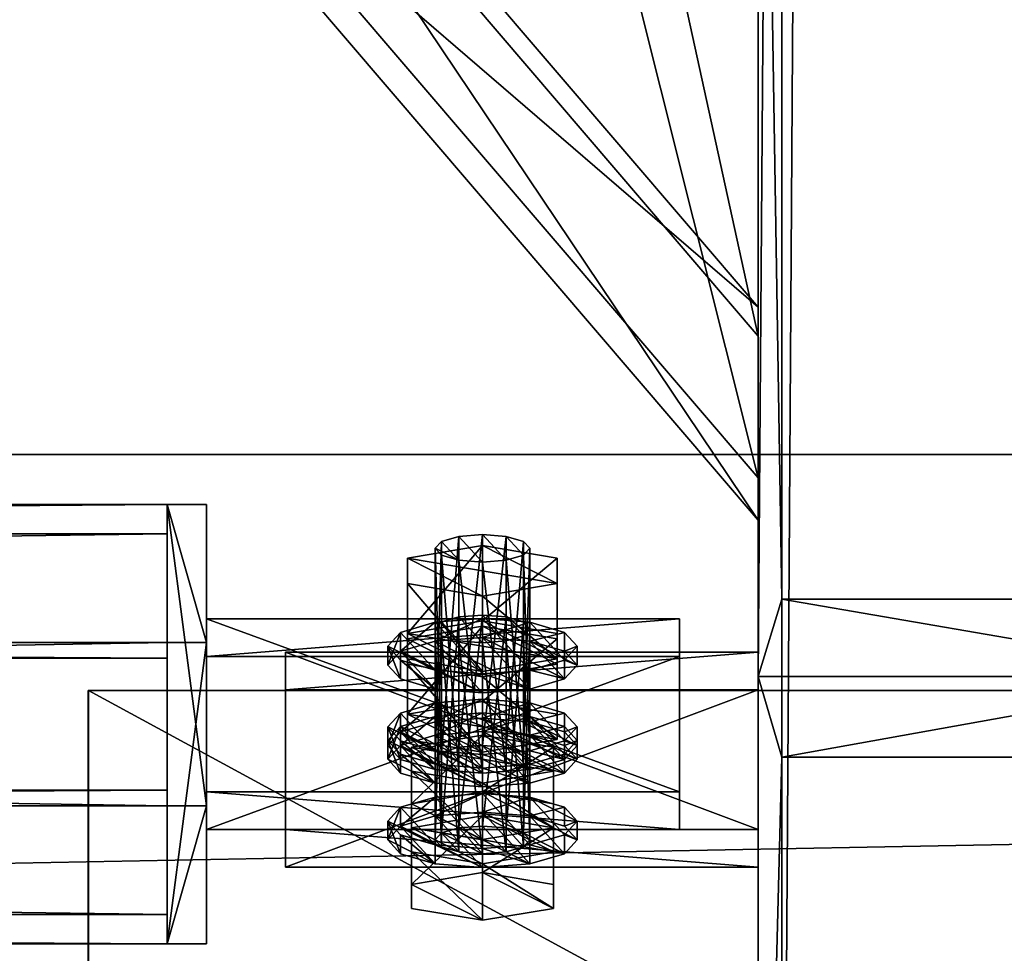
# Model space of a CAD drawing. Header units: millimetres. Extents: x 60485 to 71303, y 100 to 16900.
# Tile 288 of 656: x 68276 to 68401, y 237 to 355. Entities that reach past the tile are written whole.
import ezdxf

# ---------------------------------------------------------------- set-up
doc = ezdxf.new("R2010")
doc.units = ezdxf.units.MM
for name, color, linetype in [('1', 7, 'Continuous'), ('13', 7, 'Continuous'), ('21', 7, 'Continuous'), ('3', 7, 'Continuous'), ('4', 7, 'Continuous'), ('6', 7, 'Continuous'), ('99', 7, 'Continuous')]:
    doc.layers.add(name, color=color, linetype=linetype)

msp = doc.modelspace()

# ---------------------------------------------------------------- meshes
at = {"layer": '1', "color": 7}
mesh = msp.add_polyface(dxfattribs=at)
corners = [(70999.99, 100, 2950), (70999.99, 100, 0), (60499.99, 100, 0), (60499.99, 100, 2950), (70999.99, 300, 0), (60499.99, 300, 0), (70999.99, 300, 2950), (60499.99, 300, 2950)]
mesh.append_faces([[corners[k] for k in face] for face in [(0, 2, 3, 3), (1, 5, 2, 2), (4, 7, 5, 5), (6, 3, 7, 7), (1, 6, 4, 4), (3, 5, 7, 7)]], dxfattribs={"vtx0": -1, "color": 7})
mesh.append_faces([[corners[k] for k in face] for face in [(0, 1, 2, 2), (1, 4, 5, 5), (4, 6, 7, 7), (6, 0, 3, 3), (1, 0, 6, 6), (3, 2, 5, 5)]], dxfattribs={"vtx2": -1, "vtx3": -1, "color": 7})
at = {"layer": '13', "color": 7}
mesh = msp.add_polyface(dxfattribs=at)
corners = [(68335, 289.85, 2992.79), (68332, 262.84, 2985.37), (68335, 263.07, 2984.6), (68332, 289.61, 2993.56), (68329.8, 262.19, 2987.47), (68329.8, 288.97, 2995.66), (68329, 261.32, 2990.34), (68329, 288.09, 2998.53), (68329.8, 260.44, 2993.21), (68329.8, 287.22, 3001.4), (68332, 259.8, 2995.31), (68332, 286.57, 3003.5), (68335, 286.34, 3004.27), (68335, 259.56, 2996.08), (68335, 267.22, 2979.6), (68329, 266.75, 2981.13), (68329, 264.36, 2980.4), (68335, 264.83, 2978.87), (68324.61, 265.46, 2985.33), (68324.61, 263.07, 2984.6), (68329, 260.67, 3001.01), (68323, 263.71, 2991.07), (68335, 260.2, 3002.55), (68324.61, 273.91, 3000.46), (68329, 272.62, 3004.66), (68329, 270.23, 3003.93), (68324.61, 271.52, 2999.73), (68335, 272.15, 3006.2), (68335, 269.76, 3005.47), (68341, 270.23, 3003.93), (68329, 276.31, 2984.06), (68324.61, 275.03, 2988.26), (68335, 279.61, 3026.26), (68332, 279.38, 3027.03), (68332, 252.6, 3018.84), (68329.8, 278.74, 3029.13), (68329.8, 251.96, 3020.94), (68329, 277.86, 3032), (68329, 251.08, 3023.81), (68335, 278.2, 3020.63), (68325.5, 276.6, 3025.88), (68325.5, 267.03, 3022.95), (68335, 268.64, 3017.71), (68325.5, 273.39, 3036.37), (68325.5, 263.83, 3033.44), (68335, 271.78, 3041.61), (68335, 262.22, 3038.69), (68344.5, 263.83, 3033.44), (68335, 268.94, 3016.72), (68329, 268.47, 3018.26), (68329, 266.08, 3017.53), (68335, 266.55, 3015.99), (68324.61, 267.18, 3022.46), (68324.61, 264.79, 3021.73), (68323, 265.43, 3028.2), (68323, 263.04, 3027.47), (68329, 262.39, 3038.14), (68335, 261.92, 3039.67), (68341, 260, 3037.4)]
mesh.append_faces([[corners[k] for k in face] for face in [(0, 1, 2, 2), (3, 4, 1, 1), (5, 6, 4, 4), (7, 8, 6, 6), (9, 10, 8, 8), (11, 13, 10, 10), (14, 16, 17, 17), (15, 19, 16, 16), (23, 25, 26, 26), (24, 28, 25, 25), (39, 41, 42, 42), (40, 44, 41, 41), (43, 46, 44, 44), (46, 41, 44, 44), (48, 50, 51, 51), (49, 53, 50, 50), (52, 55, 53, 53)]], dxfattribs={"vtx0": -1, "color": 7})
mesh.append_faces([[corners[k] for k in face] for face in [(29, 30, 28, 28), (28, 31, 25, 25), (25, 31, 26, 26), (47, 41, 46, 46)]], dxfattribs={"vtx0": -1, "vtx1": -1, "color": 7})
mesh.append_faces([[corners[k] for k in face] for face in [(20, 21, 18, 18), (22, 18, 15, 15), (22, 15, 14, 14), (47, 42, 41, 41), (56, 54, 52, 52), (56, 52, 49, 49), (57, 49, 48, 48), (58, 51, 50, 50)]], dxfattribs={"vtx0": -1, "vtx2": -1, "vtx3": -1, "color": 7})
mesh.append_faces([[corners[k] for k in face] for face in [(11, 12, 13, 13), (14, 15, 16, 16), (15, 18, 19, 19), (23, 24, 25, 25), (24, 27, 28, 28), (32, 33, 34, 34), (33, 35, 36, 36), (35, 37, 38, 38), (39, 40, 41, 41), (40, 43, 44, 44), (43, 45, 46, 46), (48, 49, 50, 50), (49, 52, 53, 53), (52, 54, 55, 55)]], dxfattribs={"vtx2": -1, "vtx3": -1, "color": 7})
mesh = msp.add_polyface(dxfattribs=at)
corners = [(68335, 289.85, 2992.79), (68332, 289.61, 2993.56), (68332, 262.84, 2985.37), (68329.8, 288.97, 2995.66), (68329.8, 262.19, 2987.47), (68329, 288.09, 2998.53), (68329, 261.32, 2990.34), (68329.8, 287.22, 3001.4), (68329.8, 260.44, 2993.21), (68332, 286.57, 3003.5), (68332, 259.8, 2995.31), (68335, 286.34, 3004.27), (68335, 288.43, 2987.16), (68325.5, 286.83, 2992.41), (68325.5, 277.27, 2989.48), (68335, 278.87, 2984.24), (68325.5, 283.62, 3002.9), (68325.5, 274.06, 2999.97), (68335, 282.02, 3008.14), (68335, 272.45, 3005.22), (68344.5, 283.62, 3002.9), (68344.5, 274.06, 2999.97), (68335, 279.17, 2983.25), (68329, 278.7, 2984.79), (68329, 276.31, 2984.06), (68335, 276.78, 2982.52), (68324.61, 277.42, 2988.99), (68324.61, 275.03, 2988.26), (68323, 275.66, 2994.73), (68323, 273.27, 2994), (68324.61, 273.91, 3000.46), (68324.61, 271.52, 2999.73), (68329, 272.62, 3004.66), (68335, 272.15, 3006.2), (68341, 270.23, 3003.93), (68335, 269.76, 3005.47), (68329.8, 278.74, 3029.13), (68329.8, 276.98, 3034.87), (68329, 277.86, 3032), (68332, 276.34, 3036.97), (68332, 279.38, 3027.03), (68335, 276.11, 3037.74), (68335, 279.61, 3026.26), (68325.5, 276.6, 3025.88), (68335, 271.78, 3041.61), (68325.5, 273.39, 3036.37), (68335, 278.2, 3020.63)]
mesh.append_faces([[corners[k] for k in face] for face in [(5, 9, 7, 7), (12, 14, 15, 15), (13, 17, 14, 14), (16, 19, 17, 17), (13, 18, 16, 16), (19, 14, 17, 17), (22, 24, 25, 25), (23, 27, 24, 24), (26, 29, 27, 27), (28, 31, 29, 29), (28, 32, 30, 30), (31, 27, 29, 29), (36, 37, 38, 38), (43, 44, 45, 45)]], dxfattribs={"vtx0": -1, "color": 7})
mesh.append_faces([[corners[k] for k in face] for face in [(9, 1, 11, 11), (32, 23, 33, 33), (37, 36, 39, 39), (39, 40, 41, 41)]], dxfattribs={"vtx0": -1, "vtx1": -1, "color": 7})
mesh.append_faces([[corners[k] for k in face] for face in [(9, 5, 3, 3), (9, 3, 1, 1), (11, 1, 0, 0), (20, 13, 12, 12), (21, 15, 14, 14), (32, 28, 26, 26), (32, 26, 23, 23), (33, 23, 22, 22), (34, 25, 24, 24), (35, 24, 27, 27), (39, 36, 40, 40), (41, 40, 42, 42), (44, 43, 46, 46)]], dxfattribs={"vtx0": -1, "vtx2": -1, "vtx3": -1, "color": 7})
mesh.append_faces([[corners[k] for k in face] for face in [(0, 1, 2, 2), (1, 3, 4, 4), (3, 5, 6, 6), (5, 7, 8, 8), (7, 9, 10, 10), (12, 13, 14, 14), (13, 16, 17, 17), (16, 18, 19, 19), (22, 23, 24, 24), (23, 26, 27, 27), (26, 28, 29, 29), (28, 30, 31, 31)]], dxfattribs={"vtx2": -1, "vtx3": -1, "color": 7})
mesh = msp.add_polyface(dxfattribs=at)
corners = [(68335, 286.34, 3004.27), (68338, 286.57, 3003.5), (68338, 259.8, 2995.31), (68340.2, 287.22, 3001.4), (68340.2, 260.44, 2993.21), (68341, 288.09, 2998.53), (68341, 261.32, 2990.34), (68340.2, 288.97, 2995.66), (68340.2, 262.19, 2987.47), (68338, 289.61, 2993.56), (68338, 262.84, 2985.37), (68335, 289.85, 2992.79), (68335, 263.07, 2984.6), (68335, 282.02, 3008.14), (68344.5, 283.62, 3002.9), (68344.5, 274.06, 2999.97), (68335, 272.45, 3005.22), (68344.5, 286.83, 2992.41), (68344.5, 277.27, 2989.48), (68335, 288.43, 2987.16), (68335, 278.87, 2984.24), (68325.5, 286.83, 2992.41), (68325.5, 277.27, 2989.48), (68345.39, 273.91, 3000.46), (68347, 275.66, 2994.73), (68347, 273.27, 2994), (68345.39, 277.42, 2988.99), (68345.39, 275.03, 2988.26), (68341, 278.7, 2984.79), (68341, 276.31, 2984.06), (68335, 279.17, 2983.25), (68335, 276.78, 2982.52), (68335, 272.15, 3006.2), (68341, 272.62, 3004.66), (68345.39, 271.52, 2999.73), (68335, 276.11, 3037.74), (68335, 279.61, 3026.26), (68338, 276.34, 3036.97), (68338, 279.38, 3027.03), (68340.2, 276.98, 3034.87), (68340.2, 278.74, 3029.13), (68341, 277.86, 3032), (68335, 271.78, 3041.61), (68335, 278.2, 3020.63), (68344.5, 273.39, 3036.37), (68344.5, 276.6, 3025.88)]
mesh.append_faces([[corners[k] for k in face] for face in [(3, 7, 5, 5), (13, 15, 16, 16), (14, 18, 15, 15), (17, 20, 18, 18), (14, 19, 17, 17), (20, 15, 18, 18), (24, 27, 25, 25), (26, 29, 27, 27), (28, 31, 29, 29), (23, 26, 24, 24), (29, 25, 27, 27), (39, 40, 41, 41), (44, 43, 45, 45)]], dxfattribs={"vtx0": -1, "color": 7})
mesh.append_faces([[corners[k] for k in face] for face in [(0, 11, 1, 1), (1, 9, 3, 3), (13, 21, 14, 14), (15, 22, 16, 16), (32, 30, 33, 33), (33, 28, 23, 23), (25, 29, 34, 34), (35, 36, 37, 37), (37, 38, 39, 39), (42, 43, 44, 44)]], dxfattribs={"vtx0": -1, "vtx1": -1, "color": 7})
mesh.append_faces([[corners[k] for k in face] for face in [(1, 11, 9, 9), (3, 9, 7, 7), (33, 30, 28, 28), (23, 28, 26, 26), (34, 29, 31, 31), (37, 36, 38, 38), (39, 38, 40, 40)]], dxfattribs={"vtx0": -1, "vtx2": -1, "vtx3": -1, "color": 7})
mesh.append_faces([[corners[k] for k in face] for face in [(0, 1, 2, 2), (1, 3, 4, 4), (3, 5, 6, 6), (5, 7, 8, 8), (7, 9, 10, 10), (9, 11, 12, 12), (13, 14, 15, 15), (14, 17, 18, 18), (17, 19, 20, 20), (23, 24, 25, 25), (24, 26, 27, 27), (26, 28, 29, 29), (28, 30, 31, 31)]], dxfattribs={"vtx2": -1, "vtx3": -1, "color": 7})
mesh = msp.add_polyface(dxfattribs=at)
corners = [(68335, 286.34, 3004.27), (68338, 259.8, 2995.31), (68335, 259.56, 2996.08), (68338, 286.57, 3003.5), (68340.2, 260.44, 2993.21), (68340.2, 287.22, 3001.4), (68341, 261.32, 2990.34), (68341, 288.09, 2998.53), (68340.2, 262.19, 2987.47), (68340.2, 288.97, 2995.66), (68338, 262.84, 2985.37), (68338, 289.61, 2993.56), (68335, 263.07, 2984.6), (68347, 263.71, 2991.07), (68345.39, 265.46, 2985.33), (68345.39, 263.07, 2984.6), (68341, 266.75, 2981.13), (68341, 264.36, 2980.4), (68335, 267.22, 2979.6), (68335, 264.83, 2978.87), (68341, 260.67, 3001.01), (68345.39, 261.95, 2996.81), (68335, 272.15, 3006.2), (68341, 272.62, 3004.66), (68341, 270.23, 3003.93), (68335, 269.76, 3005.47), (68345.39, 273.91, 3000.46), (68345.39, 271.52, 2999.73), (68347, 273.27, 2994), (68335, 276.78, 2982.52), (68340.2, 276.98, 3034.87), (68341, 277.86, 3032), (68341, 251.08, 3023.81), (68340.2, 278.74, 3029.13), (68340.2, 251.96, 3020.94), (68338, 279.38, 3027.03), (68338, 252.6, 3018.84), (68335, 279.61, 3026.26), (68335, 252.84, 3018.07), (68335, 271.78, 3041.61), (68344.5, 273.39, 3036.37), (68344.5, 263.83, 3033.44), (68335, 262.22, 3038.69), (68344.5, 276.6, 3025.88), (68344.5, 267.03, 3022.95), (68335, 278.2, 3020.63), (68335, 268.64, 3017.71), (68347, 265.43, 3028.2), (68345.39, 267.18, 3022.46), (68345.39, 264.79, 3021.73), (68347, 263.04, 3027.47), (68341, 268.47, 3018.26), (68341, 266.08, 3017.53), (68335, 268.94, 3016.72), (68335, 266.55, 3015.99), (68335, 261.92, 3039.67), (68341, 262.39, 3038.14), (68345.39, 263.67, 3033.94), (68345.39, 261.28, 3033.2)]
mesh.append_faces([[corners[k] for k in face] for face in [(0, 1, 2, 2), (3, 4, 1, 1), (5, 6, 4, 4), (7, 8, 6, 6), (9, 10, 8, 8), (11, 12, 10, 10), (14, 17, 15, 15), (16, 19, 17, 17), (22, 24, 25, 25), (23, 27, 24, 24), (26, 28, 27, 27), (39, 41, 42, 42), (40, 44, 41, 41), (43, 46, 44, 44), (46, 41, 44, 44), (47, 49, 50, 50), (48, 52, 49, 49), (51, 54, 52, 52), (57, 48, 47, 47), (52, 50, 49, 49)]], dxfattribs={"vtx0": -1, "color": 7})
mesh.append_faces([[corners[k] for k in face] for face in [(27, 29, 24, 24), (55, 53, 56, 56), (56, 51, 57, 57)]], dxfattribs={"vtx0": -1, "vtx1": -1, "color": 7})
mesh.append_faces([[corners[k] for k in face] for face in [(20, 18, 16, 16), (21, 16, 14, 14), (56, 53, 51, 51), (57, 51, 48, 48), (58, 52, 54, 54)]], dxfattribs={"vtx0": -1, "vtx2": -1, "vtx3": -1, "color": 7})
mesh.append_faces([[corners[k] for k in face] for face in [(13, 14, 15, 15), (14, 16, 17, 17), (16, 18, 19, 19), (22, 23, 24, 24), (23, 26, 27, 27), (30, 31, 32, 32), (31, 33, 34, 34), (33, 35, 36, 36), (35, 37, 38, 38), (39, 40, 41, 41), (40, 43, 44, 44), (43, 45, 46, 46), (47, 48, 49, 49), (48, 51, 52, 52), (51, 53, 54, 54)]], dxfattribs={"vtx2": -1, "vtx3": -1, "color": 7})
mesh = msp.add_polyface(dxfattribs=at)
corners = [(68338, 259.8, 2995.31), (68335, 263.07, 2984.6), (68332, 262.84, 2985.37), (68335, 259.56, 2996.08), (68329.8, 262.19, 2987.47), (68332, 259.8, 2995.31), (68329.8, 260.44, 2993.21), (68329, 261.32, 2990.34), (68335, 264.36, 2980.4), (68326, 262.84, 2985.37), (68326, 255.66, 2983.18), (68335, 257.18, 2978.21), (68326, 259.8, 2995.31), (68326, 252.63, 2993.12), (68335, 258.28, 3000.28), (68324.61, 265.46, 2985.33), (68323, 263.71, 2991.07), (68323, 261.32, 2990.34), (68324.61, 263.07, 2984.6), (68324.61, 261.95, 2996.81), (68324.61, 259.56, 2996.08), (68329, 260.67, 3001.01), (68329, 258.28, 3000.28), (68335, 260.2, 3002.55), (68335, 257.81, 3001.82), (68341, 258.28, 3000.28), (68335, 264.83, 2978.87), (68329, 264.36, 2980.4), (68335, 279.61, 3026.26), (68332, 252.6, 3018.84), (68335, 252.84, 3018.07), (68332, 279.38, 3027.03), (68329.8, 251.96, 3020.94), (68329.8, 278.74, 3029.13), (68329, 251.08, 3023.81), (68329, 277.86, 3032), (68329.8, 276.98, 3034.87), (68329.8, 250.21, 3026.68), (68332, 276.34, 3036.97), (68332, 249.56, 3028.78), (68335, 276.11, 3037.74), (68335, 249.33, 3029.55), (68323, 265.43, 3028.2), (68324.61, 263.67, 3033.94), (68324.61, 261.28, 3033.2), (68323, 263.04, 3027.47), (68329, 262.39, 3038.14), (68329, 260, 3037.4), (68335, 261.92, 3039.67), (68335, 259.53, 3038.94), (68329, 268.47, 3018.26), (68329, 266.08, 3017.53), (68324.61, 264.79, 3021.73)]
mesh.append_faces([[corners[k] for k in face] for face in [(6, 4, 7, 7), (8, 10, 11, 11), (9, 14, 12, 12), (15, 17, 18, 18), (16, 20, 17, 17), (19, 22, 20, 20), (21, 24, 22, 22), (16, 21, 19, 19), (22, 17, 20, 20), (28, 29, 30, 30), (31, 32, 29, 29), (33, 34, 32, 32), (35, 37, 34, 34), (42, 44, 45, 45), (43, 47, 44, 44), (46, 49, 47, 47), (42, 46, 43, 43), (44, 52, 45, 45)]], dxfattribs={"vtx0": -1, "color": 7})
mesh.append_faces([[corners[k] for k in face] for face in [(3, 4, 5, 5), (5, 4, 6, 6), (21, 15, 23, 23), (24, 18, 22, 22), (46, 50, 48, 48), (49, 52, 47, 47), (47, 52, 44, 44)]], dxfattribs={"vtx0": -1, "vtx1": -1, "color": 7})
mesh.append_faces([[corners[k] for k in face] for face in [(0, 1, 2, 2), (3, 2, 4, 4), (25, 26, 27, 27), (24, 27, 18, 18), (22, 18, 17, 17), (49, 51, 52, 52)]], dxfattribs={"vtx0": -1, "vtx2": -1, "vtx3": -1, "color": 7})
mesh.append_faces([[corners[k] for k in face] for face in [(8, 9, 10, 10), (9, 12, 13, 13), (15, 16, 17, 17), (16, 19, 20, 20), (19, 21, 22, 22), (21, 23, 24, 24), (35, 36, 37, 37), (36, 38, 39, 39), (38, 40, 41, 41), (42, 43, 44, 44), (43, 46, 47, 47), (46, 48, 49, 49)]], dxfattribs={"vtx2": -1, "vtx3": -1, "color": 7})
mesh = msp.add_polyface(dxfattribs=at)
corners = [(68338, 262.84, 2985.37), (68341, 261.32, 2990.34), (68340.2, 262.19, 2987.47), (68340.2, 260.44, 2993.21), (68338, 259.8, 2995.31), (68335, 263.07, 2984.6), (68332, 262.84, 2985.37), (68335, 259.56, 2996.08), (68344, 259.8, 2995.31), (68344, 262.84, 2985.37), (68344, 255.66, 2983.18), (68335, 264.36, 2980.4), (68335, 257.18, 2978.21), (68335, 258.28, 3000.28), (68326, 262.84, 2985.37), (68335, 260.2, 3002.55), (68341, 260.67, 3001.01), (68341, 258.28, 3000.28), (68335, 257.81, 3001.82), (68345.39, 261.95, 2996.81), (68345.39, 259.56, 2996.08), (68347, 263.71, 2991.07), (68347, 261.32, 2990.34), (68345.39, 263.07, 2984.6), (68335, 267.22, 2979.6), (68341, 266.75, 2981.13), (68345.39, 265.46, 2985.33), (68341, 264.36, 2980.4), (68335, 264.83, 2978.87), (68329, 264.36, 2980.4), (68335, 276.11, 3037.74), (68338, 276.34, 3036.97), (68338, 249.56, 3028.78), (68335, 249.33, 3029.55), (68340.2, 276.98, 3034.87), (68340.2, 250.21, 3026.68), (68341, 251.08, 3023.81), (68341, 277.86, 3032), (68340.2, 251.96, 3020.94), (68340.2, 278.74, 3029.13), (68338, 252.6, 3018.84), (68338, 279.38, 3027.03), (68335, 252.84, 3018.07), (68335, 261.92, 3039.67), (68341, 262.39, 3038.14), (68341, 260, 3037.4), (68335, 259.53, 3038.94), (68345.39, 263.67, 3033.94), (68345.39, 261.28, 3033.2), (68347, 265.43, 3028.2), (68347, 263.04, 3027.47), (68341, 266.08, 3017.53), (68335, 266.55, 3015.99), (68329, 266.08, 3017.53)]
mesh.append_faces([[corners[k] for k in face] for face in [(0, 1, 2, 2), (9, 12, 10, 10), (8, 11, 9, 9), (15, 17, 18, 18), (16, 20, 17, 17), (19, 22, 20, 20), (21, 23, 22, 22), (19, 26, 21, 21), (27, 22, 23, 23), (30, 32, 33, 33), (31, 35, 32, 32), (34, 36, 35, 35), (37, 38, 36, 36), (39, 40, 38, 38), (41, 42, 40, 40), (43, 45, 46, 46), (44, 48, 45, 45), (47, 50, 48, 48)]], dxfattribs={"vtx0": -1, "color": 7})
mesh.append_faces([[corners[k] for k in face] for face in [(1, 0, 3, 3), (3, 0, 4, 4), (4, 6, 7, 7), (13, 14, 8, 8), (15, 24, 16, 16), (16, 25, 19, 19), (22, 27, 20, 20), (20, 28, 17, 17), (17, 29, 18, 18), (50, 51, 48, 48), (48, 52, 45, 45), (45, 53, 46, 46)]], dxfattribs={"vtx0": -1, "vtx1": -1, "color": 7})
mesh.append_faces([[corners[k] for k in face] for face in [(4, 0, 5, 5), (8, 14, 11, 11), (20, 27, 28, 28)]], dxfattribs={"vtx0": -1, "vtx2": -1, "vtx3": -1, "color": 7})
mesh.append_faces([[corners[k] for k in face] for face in [(8, 9, 10, 10), (9, 11, 12, 12), (15, 16, 17, 17), (16, 19, 20, 20), (19, 21, 22, 22), (30, 31, 32, 32), (31, 34, 35, 35), (43, 44, 45, 45), (44, 47, 48, 48), (47, 49, 50, 50)]], dxfattribs={"vtx2": -1, "vtx3": -1, "color": 7})
mesh = msp.add_polyface(dxfattribs=at)
corners = [(68326, 262.84, 2985.37), (68326, 252.63, 2993.12), (68326, 255.66, 2983.18), (68326, 259.8, 2995.31), (68335, 258.28, 3000.28), (68335, 251.11, 2998.09), (68335, 257.18, 2978.21), (68329.8, 276.98, 3034.87), (68332, 249.56, 3028.78), (68329.8, 250.21, 3026.68), (68332, 276.34, 3036.97), (68335, 249.33, 3029.55), (68338, 249.56, 3028.78), (68335, 252.84, 3018.07), (68332, 252.6, 3018.84), (68329.8, 251.96, 3020.94), (68329, 251.08, 3023.81), (68335, 254.12, 3013.87), (68326, 252.6, 3018.84), (68326, 245.43, 3016.65), (68335, 246.95, 3011.68), (68326, 249.56, 3028.78), (68326, 242.39, 3026.59), (68335, 248.05, 3033.75), (68335, 240.87, 3031.56), (68335, 256.98, 3013.07), (68329, 256.51, 3014.6), (68329, 254.12, 3013.87), (68335, 254.59, 3012.34), (68324.61, 255.23, 3018.8), (68324.61, 252.84, 3018.07), (68323, 253.47, 3024.54), (68323, 251.08, 3023.81), (68324.61, 251.72, 3030.28), (68324.61, 249.33, 3029.55), (68329, 250.44, 3034.48), (68329, 248.05, 3033.75), (68335, 249.97, 3036.02), (68335, 247.58, 3035.29), (68341, 248.05, 3033.75)]
mesh.append_faces([[corners[k] for k in face] for face in [(0, 1, 2, 2), (3, 5, 1, 1), (5, 2, 1, 1), (7, 8, 9, 9), (10, 11, 8, 8), (8, 16, 9, 9), (17, 19, 20, 20), (18, 22, 19, 19), (21, 24, 22, 22), (18, 23, 21, 21), (24, 19, 22, 22), (25, 27, 28, 28), (26, 30, 27, 27), (29, 32, 30, 30), (31, 34, 32, 32), (33, 36, 34, 34), (35, 38, 36, 36), (31, 35, 33, 33), (36, 32, 34, 34)]], dxfattribs={"vtx0": -1, "color": 7})
mesh.append_faces([[corners[k] for k in face] for face in [(11, 15, 8, 8), (35, 26, 37, 37), (38, 30, 36, 36)]], dxfattribs={"vtx0": -1, "vtx1": -1, "color": 7})
mesh.append_faces([[corners[k] for k in face] for face in [(5, 6, 2, 2), (12, 13, 14, 14), (11, 14, 15, 15), (8, 15, 16, 16), (24, 20, 19, 19), (35, 31, 29, 29), (35, 29, 26, 26), (37, 26, 25, 25), (39, 28, 27, 27), (38, 27, 30, 30), (36, 30, 32, 32)]], dxfattribs={"vtx0": -1, "vtx2": -1, "vtx3": -1, "color": 7})
mesh.append_faces([[corners[k] for k in face] for face in [(3, 4, 5, 5), (17, 18, 19, 19), (18, 21, 22, 22), (21, 23, 24, 24), (25, 26, 27, 27), (26, 29, 30, 30), (29, 31, 32, 32), (31, 33, 34, 34), (33, 35, 36, 36), (35, 37, 38, 38)]], dxfattribs={"vtx2": -1, "vtx3": -1, "color": 7})
mesh = msp.add_polyface(dxfattribs=at)
corners = [(68335, 258.28, 3000.28), (68344, 259.8, 2995.31), (68344, 252.63, 2993.12), (68335, 251.11, 2998.09), (68344, 255.66, 2983.18), (68335, 257.18, 2978.21), (68338, 252.6, 3018.84), (68341, 251.08, 3023.81), (68340.2, 251.96, 3020.94), (68340.2, 250.21, 3026.68), (68338, 249.56, 3028.78), (68335, 252.84, 3018.07), (68332, 252.6, 3018.84), (68335, 249.33, 3029.55), (68335, 248.05, 3033.75), (68344, 249.56, 3028.78), (68344, 242.39, 3026.59), (68335, 240.87, 3031.56), (68344, 252.6, 3018.84), (68344, 245.43, 3016.65), (68335, 254.12, 3013.87), (68335, 246.95, 3011.68), (68326, 252.6, 3018.84), (68335, 249.97, 3036.02), (68341, 250.44, 3034.48), (68341, 248.05, 3033.75), (68335, 247.58, 3035.29), (68345.39, 251.72, 3030.28), (68345.39, 249.33, 3029.55), (68347, 253.47, 3024.54), (68347, 251.08, 3023.81), (68345.39, 255.23, 3018.8), (68345.39, 252.84, 3018.07), (68341, 256.51, 3014.6), (68341, 254.12, 3013.87), (68335, 256.98, 3013.07), (68335, 254.59, 3012.34), (68329, 254.12, 3013.87)]
mesh.append_faces([[corners[k] for k in face] for face in [(0, 2, 3, 3), (1, 4, 2, 2), (5, 2, 4, 4), (6, 7, 8, 8), (14, 16, 17, 17), (15, 19, 16, 16), (18, 21, 19, 19), (15, 20, 18, 18), (21, 16, 19, 19), (23, 25, 26, 26), (24, 28, 25, 25), (27, 30, 28, 28), (29, 32, 30, 30), (31, 34, 32, 32), (33, 36, 34, 34), (29, 33, 31, 31), (34, 30, 32, 32)]], dxfattribs={"vtx0": -1, "color": 7})
mesh.append_faces([[corners[k] for k in face] for face in [(2, 5, 3, 3), (7, 6, 9, 9), (9, 6, 10, 10), (10, 12, 13, 13), (14, 22, 15, 15), (16, 21, 17, 17), (23, 35, 24, 24), (24, 33, 27, 27), (27, 33, 29, 29), (30, 34, 28, 28), (28, 36, 25, 25), (25, 37, 26, 26)]], dxfattribs={"vtx0": -1, "vtx1": -1, "color": 7})
mesh.append_faces([[corners[k] for k in face] for face in [(10, 6, 11, 11), (15, 22, 20, 20), (24, 35, 33, 33), (28, 34, 36, 36)]], dxfattribs={"vtx0": -1, "vtx2": -1, "vtx3": -1, "color": 7})
mesh.append_faces([[corners[k] for k in face] for face in [(0, 1, 2, 2), (14, 15, 16, 16), (15, 18, 19, 19), (18, 20, 21, 21), (23, 24, 25, 25), (24, 27, 28, 28), (27, 29, 30, 30), (29, 31, 32, 32), (31, 33, 34, 34), (33, 35, 36, 36)]], dxfattribs={"vtx2": -1, "vtx3": -1, "color": 7})
at = {"layer": '21', "color": 6}
mesh = msp.add_polyface(dxfattribs=at)
corners = [(68285, 145.04, 2960.05), (68285.01, 145.04, 2970.05), (68514.99, 145.04, 2970.03), (68514.98, 145.04, 2960.03), (68285.01, 270.04, 2970.05), (68514.99, 270.04, 2970.03), (68285, 270.04, 2960.05), (68514.98, 270.04, 2960.03)]
mesh.append_faces([[corners[k] for k in face] for face in [(0, 2, 3, 3), (4, 2, 1, 1), (6, 1, 0, 0), (7, 0, 3, 3), (5, 3, 2, 2), (7, 4, 6, 6)]], dxfattribs={"vtx0": -1, "color": 6})
mesh.append_faces([[corners[k] for k in face] for face in [(0, 1, 2, 2), (4, 5, 2, 2), (6, 4, 1, 1), (7, 6, 0, 0), (5, 7, 3, 3), (7, 5, 4, 4)]], dxfattribs={"vtx2": -1, "vtx3": -1, "color": 6})
at = {"layer": '3', "color": 91}
mesh = msp.add_polyface(dxfattribs=at)
corners = [(68370, 8485, 5564.7), (68430, 8485, 5564.7), (68430, 145.04, 3014.92), (68370, 145.04, 3014.92), (68370, 271.84, 2970.03), (68430, 271.84, 2970.03), (68430, 8485, 5481.04), (68370, 8485, 5481.04), (68370, 145.04, 2970.03), (68427, 8485, 5484.18), (68373, 8485, 5484.18), (68373, 8485, 5561.56), (68427, 8485, 5561.56), (68373, 145.04, 3011.78), (68427, 145.04, 3011.78), (68373, 261.58, 2970.03), (68373, 145.04, 2970.03), (68427, 261.58, 2970.03), (68427, 145.04, 2970.03), (68430, 145.04, 2970.03)]
mesh.append_faces([[corners[k] for k in face] for face in [(0, 2, 3, 3), (4, 6, 7, 7), (4, 3, 8, 8), (0, 4, 7, 7), (12, 13, 14, 14), (15, 11, 10, 10), (13, 15, 16, 16), (17, 10, 9, 9), (17, 14, 18, 18), (12, 17, 9, 9), (8, 13, 16, 16), (18, 2, 19, 19), (5, 1, 6, 6), (2, 5, 19, 19), (5, 18, 19, 19), (15, 8, 16, 16)]], dxfattribs={"vtx0": -1, "color": 91})
mesh.append_faces([[corners[k] for k in face] for face in [(3, 4, 0, 0), (0, 11, 1, 1), (11, 7, 10, 10), (10, 7, 9, 9), (1, 12, 6, 6), (12, 1, 11, 11), (6, 9, 7, 7), (11, 15, 13, 13), (14, 17, 12, 12), (2, 14, 3, 3), (3, 13, 8, 8), (1, 5, 2, 2), (18, 5, 17, 17), (17, 5, 15, 15), (8, 15, 4, 4), (4, 15, 5, 5)]], dxfattribs={"vtx0": -1, "vtx1": -1, "color": 91})
mesh.append_faces([[corners[k] for k in face] for face in [(11, 0, 7, 7), (6, 12, 9, 9), (2, 18, 14, 14), (3, 14, 13, 13)]], dxfattribs={"vtx0": -1, "vtx2": -1, "vtx3": -1, "color": 91})
mesh.append_faces([[corners[k] for k in face] for face in [(0, 1, 2, 2), (4, 5, 6, 6), (12, 11, 13, 13), (17, 15, 10, 10)]], dxfattribs={"vtx2": -1, "vtx3": -1, "color": 91})
mesh = msp.add_polyface(dxfattribs=at)
corners = [(68370, 400.23, 3012.42), (68370, 318.69, 2987.49), (68299.29, 401.33, 3012.76), (68341.08, 434.03, 3022.75), (68370, 297.05, 3058.26), (68299.29, 379.69, 3083.52), (68370, 378.6, 3083.19), (68341.08, 412.4, 3093.52), (68370, 405.64, 3010.94), (68370, 382.25, 3087.44), (68343.4, 413.34, 3096.95), (68343.4, 436.73, 3020.44), (68370, 291.65, 3059.74), (68296.97, 377, 3085.84), (68370, 315.04, 2983.24), (68296.97, 400.39, 3009.33)]
mesh.append_faces([[corners[k] for k in face] for face in [(0, 2, 3, 3), (1, 5, 2, 2), (4, 7, 5, 5), (6, 3, 7, 7), (8, 10, 11, 11), (9, 13, 10, 10), (12, 15, 13, 13), (14, 11, 15, 15)]], dxfattribs={"vtx0": -1, "color": 91})
mesh.append_faces([[corners[k] for k in face] for face in [(6, 8, 0, 0), (12, 4, 14, 14), (3, 10, 7, 7), (15, 2, 13, 13)]], dxfattribs={"vtx0": -1, "vtx1": -1, "color": 91})
mesh.append_faces([[corners[k] for k in face] for face in [(9, 6, 4, 4), (6, 9, 8, 8), (0, 8, 14, 14), (4, 12, 9, 9), (14, 4, 1, 1), (14, 1, 0, 0), (11, 3, 2, 2), (3, 11, 10, 10), (7, 10, 13, 13), (2, 15, 11, 11), (13, 2, 5, 5), (13, 5, 7, 7)]], dxfattribs={"vtx0": -1, "vtx2": -1, "vtx3": -1, "color": 91})
mesh.append_faces([[corners[k] for k in face] for face in [(0, 1, 2, 2), (1, 4, 5, 5), (4, 6, 7, 7), (6, 0, 3, 3), (8, 9, 10, 10), (9, 12, 13, 13), (12, 14, 15, 15), (14, 8, 11, 11)]], dxfattribs={"vtx2": -1, "vtx3": -1, "color": 91})
at = {"layer": '4', "color": 171}
mesh = msp.add_polyface(dxfattribs=at)
corners = [(68295, 289.91, 2989.15), (68295, 257.4, 2979.21), (65905, 257.4, 2979.21), (65905, 289.91, 2989.15), (68295, 241.61, 3030.85), (65905, 241.61, 3030.85), (68295, 274.13, 3040.79), (65905, 274.13, 3040.79), (68295, 293.66, 2987.16), (68295, 276.12, 3044.54), (65905, 276.12, 3044.54), (65905, 293.66, 2987.16), (68295, 237.87, 3032.84), (65905, 237.87, 3032.84), (68295, 255.41, 2975.46), (65905, 255.41, 2975.46)]
mesh.append_faces([[corners[k] for k in face] for face in [(0, 2, 3, 3), (1, 5, 2, 2), (4, 7, 5, 5), (6, 3, 7, 7), (8, 10, 11, 11), (9, 13, 10, 10), (12, 15, 13, 13), (14, 11, 15, 15)]], dxfattribs={"vtx0": -1, "color": 171})
mesh.append_faces([[corners[k] for k in face] for face in [(9, 6, 12, 12), (6, 8, 0, 0), (0, 8, 1, 1), (14, 1, 8, 8), (10, 3, 11, 11), (3, 10, 7, 7), (7, 10, 5, 5), (15, 2, 13, 13), (2, 11, 3, 3)]], dxfattribs={"vtx0": -1, "vtx1": -1, "color": 171})
mesh.append_faces([[corners[k] for k in face] for face in [(6, 9, 8, 8), (12, 6, 4, 4), (4, 14, 12, 12), (14, 4, 1, 1), (5, 10, 13, 13), (2, 15, 11, 11), (13, 2, 5, 5)]], dxfattribs={"vtx0": -1, "vtx2": -1, "vtx3": -1, "color": 171})
mesh.append_faces([[corners[k] for k in face] for face in [(0, 1, 2, 2), (1, 4, 5, 5), (4, 6, 7, 7), (6, 0, 3, 3), (8, 9, 10, 10), (9, 12, 13, 13), (12, 14, 15, 15), (14, 8, 11, 11)]], dxfattribs={"vtx2": -1, "vtx3": -1, "color": 171})
at = {"layer": '6', "color": 2}
mesh = msp.add_polyface(dxfattribs=at)
corners = [(68373, 8445, 2973.03), (68427, 8445, 2973.03), (68427, 281.65, 2973.03), (68373, 281.65, 2973.03), (68427, 8445, 3027.03), (68427, 458.28, 3027.03), (68373, 8445, 3027.03), (68373, 458.28, 3027.03), (68370, 8445, 2970.03), (68370, 8445, 3030.03), (68370, 468.09, 3030.03), (68370, 271.84, 2970.03), (68430, 8445, 3030.03), (68430, 468.09, 3030.03), (68430, 8445, 2970.03), (68430, 271.84, 2970.03)]
mesh.append_faces([[corners[k] for k in face] for face in [(0, 2, 3, 3), (1, 5, 2, 2), (4, 7, 5, 5), (6, 3, 7, 7), (8, 10, 11, 11), (9, 13, 10, 10), (12, 15, 13, 13), (14, 11, 15, 15)]], dxfattribs={"vtx0": -1, "color": 2})
mesh.append_faces([[corners[k] for k in face] for face in [(9, 6, 12, 12), (6, 8, 0, 0), (0, 8, 1, 1), (12, 4, 14, 14), (4, 12, 6, 6), (14, 1, 8, 8), (11, 3, 15, 15), (3, 10, 7, 7), (7, 10, 5, 5), (15, 2, 13, 13), (2, 15, 3, 3), (13, 5, 10, 10)]], dxfattribs={"vtx0": -1, "vtx1": -1, "color": 2})
mesh.append_faces([[corners[k] for k in face] for face in [(6, 9, 8, 8), (14, 4, 1, 1), (3, 11, 10, 10), (13, 2, 5, 5)]], dxfattribs={"vtx0": -1, "vtx2": -1, "vtx3": -1, "color": 2})
mesh.append_faces([[corners[k] for k in face] for face in [(0, 1, 2, 2), (1, 4, 5, 5), (4, 6, 7, 7), (6, 0, 3, 3), (8, 9, 10, 10), (9, 12, 13, 13), (12, 14, 15, 15), (14, 8, 11, 11)]], dxfattribs={"vtx2": -1, "vtx3": -1, "color": 2})
at = {"layer": '99', "color": 7}
mesh = msp.add_polyface(dxfattribs=at)
corners = [(68300, 237.87, 3032.84), (68300, 276.12, 3044.54), (68300, 293.66, 2987.16), (68300, 255.41, 2975.46), (68295, 276.12, 3044.54), (68295, 293.66, 2987.16), (68295, 237.87, 3032.84), (68295, 255.41, 2975.46)]
mesh.append_faces([[corners[k] for k in face] for face in [(0, 2, 3, 3), (1, 5, 2, 2), (4, 7, 5, 5), (6, 3, 7, 7), (1, 6, 4, 4), (3, 5, 7, 7)]], dxfattribs={"vtx0": -1, "color": 7})
mesh.append_faces([[corners[k] for k in face] for face in [(0, 1, 2, 2), (1, 4, 5, 5), (4, 6, 7, 7), (6, 0, 3, 3), (1, 0, 6, 6), (3, 2, 5, 5)]], dxfattribs={"vtx2": -1, "vtx3": -1, "color": 7})
mesh = msp.add_polyface(dxfattribs=at)
corners = [(68300, 252.41, 3045.13), (68360, 252.41, 3045.13), (68360, 274.34, 2973.41), (68300, 274.34, 2973.41), (68360, 257.19, 3046.59), (68360, 279.12, 2974.87), (68300, 257.19, 3046.59), (68300, 279.12, 2974.87)]
mesh.append_faces([[corners[k] for k in face] for face in [(0, 2, 3, 3), (1, 5, 2, 2), (4, 7, 5, 5), (6, 3, 7, 7), (1, 6, 4, 4), (3, 5, 7, 7)]], dxfattribs={"vtx0": -1, "color": 7})
mesh.append_faces([[corners[k] for k in face] for face in [(0, 1, 2, 2), (1, 4, 5, 5), (4, 6, 7, 7), (6, 0, 3, 3), (1, 0, 6, 6), (3, 2, 5, 5)]], dxfattribs={"vtx2": -1, "vtx3": -1, "color": 7})
mesh = msp.add_polyface(dxfattribs=at)
corners = [(68310, 247.63, 3043.67), (68370, 247.63, 3043.67), (68370, 270.14, 2970.03), (68310, 270.14, 2970.03), (68370, 252.41, 3045.13), (68370, 274.92, 2971.5), (68310, 252.41, 3045.13), (68310, 274.92, 2971.5)]
mesh.append_faces([[corners[k] for k in face] for face in [(0, 2, 3, 3), (1, 5, 2, 2), (4, 7, 5, 5), (6, 3, 7, 7), (1, 6, 4, 4), (3, 5, 7, 7)]], dxfattribs={"vtx0": -1, "color": 7})
mesh.append_faces([[corners[k] for k in face] for face in [(0, 1, 2, 2), (1, 4, 5, 5), (4, 6, 7, 7), (6, 0, 3, 3), (1, 0, 6, 6), (3, 2, 5, 5)]], dxfattribs={"vtx2": -1, "vtx3": -1, "color": 7})

doc.saveas('drawing.dxf')
